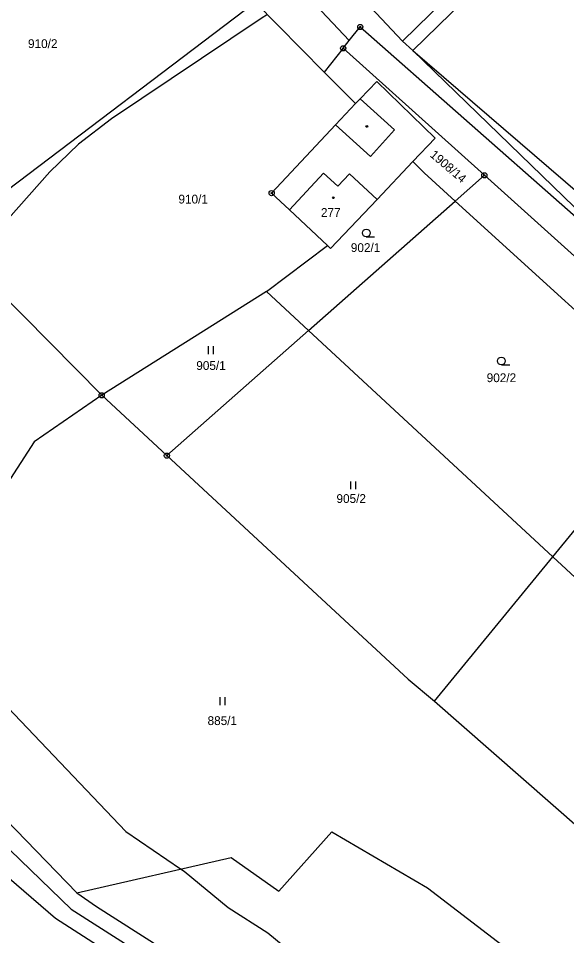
# Model space of a CAD drawing. Extents: x -445050 to -440454, y -1134563 to -1129741.
# Drawn here: x -441478.2 to -441372.4, y -1131377.4 to -1131200.4 of the extents above; entities that cross this region are included whole.
import ezdxf

# ---------------------------------------------------------------- set-up
doc = ezdxf.new("R2010")
doc.units = 0
for name, color, linetype in [('Vrstva 1', 7, 'Continuous'), ('Vrstva 18', 7, 'Continuous'), ('Vrstva 19', 7, 'Continuous'), ('Vrstva 24', 7, 'Continuous'), ('Vrstva 25', 7, 'Continuous'), ('Vrstva 3', 7, 'Continuous'), ('Vrstva 37', 7, 'Continuous'), ('Vrstva 4', 7, 'Continuous'), ('Vrstva 52', 7, 'Continuous'), ('Vrstva 6', 7, 'Continuous')]:
    doc.layers.add(name, color=color, linetype=linetype)

msp = doc.modelspace()

# ---------------------------------------------------------------- linework, layer by layer
at = {"layer": 'Vrstva 1'}
for p, q in [((-441492.3, -1131242.58), (-441432.5, -1131197.26)), ((-441432.5, -1131197.26), (-441419.15, -1131210.75)), ((-441388.25, -1131230.69), (-441415.5, -1131206.18)), ((-441413.1, -1131216.86), (-441419.15, -1131210.75)), ((-441393.89, -1131235.66), (-441388.25, -1131230.69)), ((-441388.25, -1131230.69), (-441346.18, -1131268.53)), ((-441422.2, -1131260.65), (-441393.89, -1131235.66)), ((-441462.13, -1131273.14), (-441492.3, -1131242.58)), ((-441422.2, -1131260.65), (-441430.34, -1131253.11)), ((-441449.55, -1131284.79), (-441422.2, -1131260.65)), ((-441422.2, -1131260.65), (-441375.03, -1131304.3))]:
    msp.add_line(p, q, dxfattribs=at)
for points in [[(-441454.88, -1131161.63), (-441414.32, -1131204.7)], [(-441414.32, -1131204.7), (-441412.21, -1131202.06)], [(-441412.21, -1131202.06), (-441352.15, -1131254.93)], [(-441415.5, -1131206.18), (-441414.32, -1131204.7)], [(-441415.5, -1131206.18), (-441419.15, -1131210.75)], [(-441409.04, -1131212.56), (-441412.2, -1131215.91)], [(-441397.75, -1131223.49), (-441409.04, -1131212.56)], [(-441413.1, -1131216.86), (-441416.96, -1131220.97)], [(-441412.2, -1131215.91), (-441413.1, -1131216.86)], [(-441416.96, -1131220.97), (-441429.32, -1131234.12)], [(-441402.04, -1131228.03), (-441397.75, -1131223.49)], [(-441408.95, -1131235.34), (-441402.04, -1131228.03)], [(-441402.04, -1131228.03), (-441399.86, -1131230.23), (-441393.89, -1131235.66)], [(-441429.32, -1131234.12), (-441425.89, -1131237.35)], [(-441417.93, -1131244.83), (-441408.95, -1131235.34)], [(-441393.89, -1131235.66), (-441350.85, -1131274.78)], [(-441425.89, -1131237.35), (-441418.54, -1131244.25)], [(-441430.34, -1131253.11), (-441418.54, -1131244.25)], [(-441418.54, -1131244.25), (-441417.93, -1131244.83)], [(-441430.34, -1131253.11), (-441462.13, -1131273.14)], [(-441462.13, -1131273.14), (-441475.2, -1131282.13)], [(-441462.13, -1131273.14), (-441449.55, -1131284.79)], [(-441375.03, -1131304.3), (-441350.85, -1131274.78)], [(-441475.2, -1131282.13), (-441481.03, -1131291.18)], [(-441449.55, -1131284.79), (-441402.95, -1131327.95)], [(-441397.85, -1131332.15), (-441375.03, -1131304.3)], [(-441375.03, -1131304.3), (-441325.1, -1131350.52)], [(-441402.95, -1131327.95), (-441397.85, -1131332.15)], [(-441397.85, -1131332.15), (-441369.72, -1131356.8)], [(-441498.33, -1131336.83), (-441466.95, -1131369.14)], [(-441501.46, -1131340.08), (-441468.01, -1131372.28)], [(-441490.88, -1131357.02), (-441471.06, -1131374.07)], [(-441427.92, -1131368.83), (-441417.69, -1131357.36)], [(-441417.69, -1131357.36), (-441399.22, -1131368.22)], [(-441466.95, -1131369.14), (-441437.15, -1131362.31)], [(-441437.15, -1131362.31), (-441427.92, -1131368.83)], [(-441466.95, -1131369.14), (-441463.13, -1131371.77)], [(-441399.22, -1131368.22), (-441381.88, -1131381.48)], [(-441468.01, -1131372.28), (-441434.84, -1131393.48)], [(-441463.13, -1131371.77), (-441429.75, -1131393.06)], [(-441471.06, -1131374.07), (-441442.02, -1131392.73)]]:
    msp.add_lwpolyline(points, dxfattribs=at)
at = {"layer": 'Vrstva 24'}
for centre, radius in [((-441412.21, -1131202.06), 0.5), ((-441412.21, -1131202.06), 0.1), ((-441415.5, -1131206.18), 0.5), ((-441415.5, -1131206.18), 0.1), ((-441388.25, -1131230.69), 0.5), ((-441388.25, -1131230.69), 0.1), ((-441429.32, -1131234.12), 0.5), ((-441429.32, -1131234.12), 0.1), ((-441462.13, -1131273.14), 0.5), ((-441462.13, -1131273.14), 0.1), ((-441449.55, -1131284.79), 0.5), ((-441449.55, -1131284.79), 0.1)]:
    msp.add_circle(centre, radius, dxfattribs=at)
at = {"layer": 'Vrstva 25'}
for p, q in [((-441411.05, -1131242.57), (-441409.45, -1131242.57)), ((-441441.52, -1131265.19), (-441441.52, -1131263.69)), ((-441440.52, -1131265.19), (-441440.52, -1131263.69)), ((-441384.96, -1131267.27), (-441383.36, -1131267.27)), ((-441414.05, -1131291.28), (-441414.05, -1131289.78)), ((-441413.05, -1131291.28), (-441413.05, -1131289.78)), ((-441439.28, -1131332.92), (-441439.28, -1131331.42)), ((-441438.28, -1131332.92), (-441438.28, -1131331.42))]:
    msp.add_line(p, q, dxfattribs=at)
for centre, radius in [((-441410.95, -1131221.24), 0.175), ((-441417.41, -1131235.01), 0.175), ((-441411.05, -1131241.82), 0.75), ((-441384.96, -1131266.52), 0.75)]:
    msp.add_circle(centre, radius, dxfattribs=at)
at = {"layer": 'Vrstva 3'}
for points in [[(-441425.89, -1131237.35), (-441419.3, -1131230.3)], [(-441419.3, -1131230.3), (-441416.57, -1131232.79)], [(-441416.57, -1131232.79), (-441414.26, -1131230.37)], [(-441414.26, -1131230.37), (-441408.95, -1131235.34)], [(-441417.93, -1131244.83), (-441408.95, -1131235.34)], [(-441425.89, -1131237.35), (-441418.54, -1131244.25)], [(-441418.54, -1131244.25), (-441417.93, -1131244.83)]]:
    msp.add_lwpolyline(points, dxfattribs=at)
at = {"layer": 'Vrstva 37'}
msp.add_circle((-441417.41, -1131235.01), 0.175, dxfattribs=at)
at = {"layer": 'Vrstva 4'}
for p, q in [((-441405.59, -1131221.9), (-441412.2, -1131215.91)), ((-441416.96, -1131220.97), (-441410.24, -1131227.04)), ((-441410.24, -1131227.04), (-441405.59, -1131221.9)), ((-441425.89, -1131237.35), (-441419.3, -1131230.3)), ((-441419.3, -1131230.3), (-441416.57, -1131232.79)), ((-441416.57, -1131232.79), (-441414.26, -1131230.37)), ((-441414.26, -1131230.37), (-441408.95, -1131235.34))]:
    msp.add_line(p, q, dxfattribs=at)
at = {"layer": 'Vrstva 52'}
for points in [[(-441430.12, -1131199.67), (-441431.35, -1131200.45), (-441460.27, -1131219.79), (-441466.64, -1131224.68), (-441472.17, -1131229.99), (-441482.16, -1131241.26), (-441486.97, -1131247.99), (-441489.6, -1131251.68), (-441495.77, -1131264.22), (-441499.59, -1131275.7), (-441499.75, -1131285.7), (-441499.81, -1131289.52), (-441496.19, -1131305.68), (-441493.51, -1131311.05), (-441493.32, -1131311.42), (-441491.35, -1131315.37), (-441487.69, -1131322.69), (-441481.52, -1131332.04), (-441457.5, -1131357.34), (-441446.9, -1131364.54), (-441446.23, -1131364.99), (-441437.73, -1131372.01), (-441430.08, -1131376.9)], [(-441430.08, -1131376.9), (-441424.12, -1131381.79), (-441420.72, -1131383.7), (-441418.17, -1131385.83), (-441416.89, -1131387.95), (-441404.56, -1131397.52), (-441390.11, -1131411.34), (-441374.8, -1131422.82), (-441374.21, -1131423.36), (-441366.43, -1131430.38)]]:
    msp.add_lwpolyline(points, dxfattribs=at)
at = {"layer": 'Vrstva 6'}
for points in [[(-441360.6, -1131166.17), (-441402.04, -1131206.57)], [(-441425.41, -1131182.03), (-441404.05, -1131204.79)], [(-441393.21, -1131194.15), (-441404.05, -1131204.79)], [(-441404.05, -1131204.79), (-441402.04, -1131206.57)], [(-441352.15, -1131254.93), (-441402.04, -1131206.57)], [(-441402.04, -1131206.57), (-441346.31, -1131254.55)]]:
    msp.add_lwpolyline(points, dxfattribs=at)

# ---------------------------------------------------------------- texts
at = {"layer": 'Vrstva 18'}
for s, p in [('910/2', (-441476.36, -1131206.13)), ('910/1', (-441447.32, -1131236.13)), ('902/1', (-441414.03, -1131245.49)), ('905/1', (-441443.87, -1131268.25)), ('902/2', (-441387.8, -1131270.6)), ('905/2', (-441416.8, -1131293.92)), ('885/1', (-441441.69, -1131336.78))]:
    msp.add_text(s, height=1.7, dxfattribs=at).set_placement(p)
msp.add_text('1908/14', height=1.7, rotation=319.5, dxfattribs=at).set_placement((-441398.89, -1131226.95))
at = {"layer": 'Vrstva 19'}
msp.add_text('277', height=1.7, dxfattribs=at).set_placement((-441419.8, -1131238.71))

doc.saveas('drawing.dxf')
